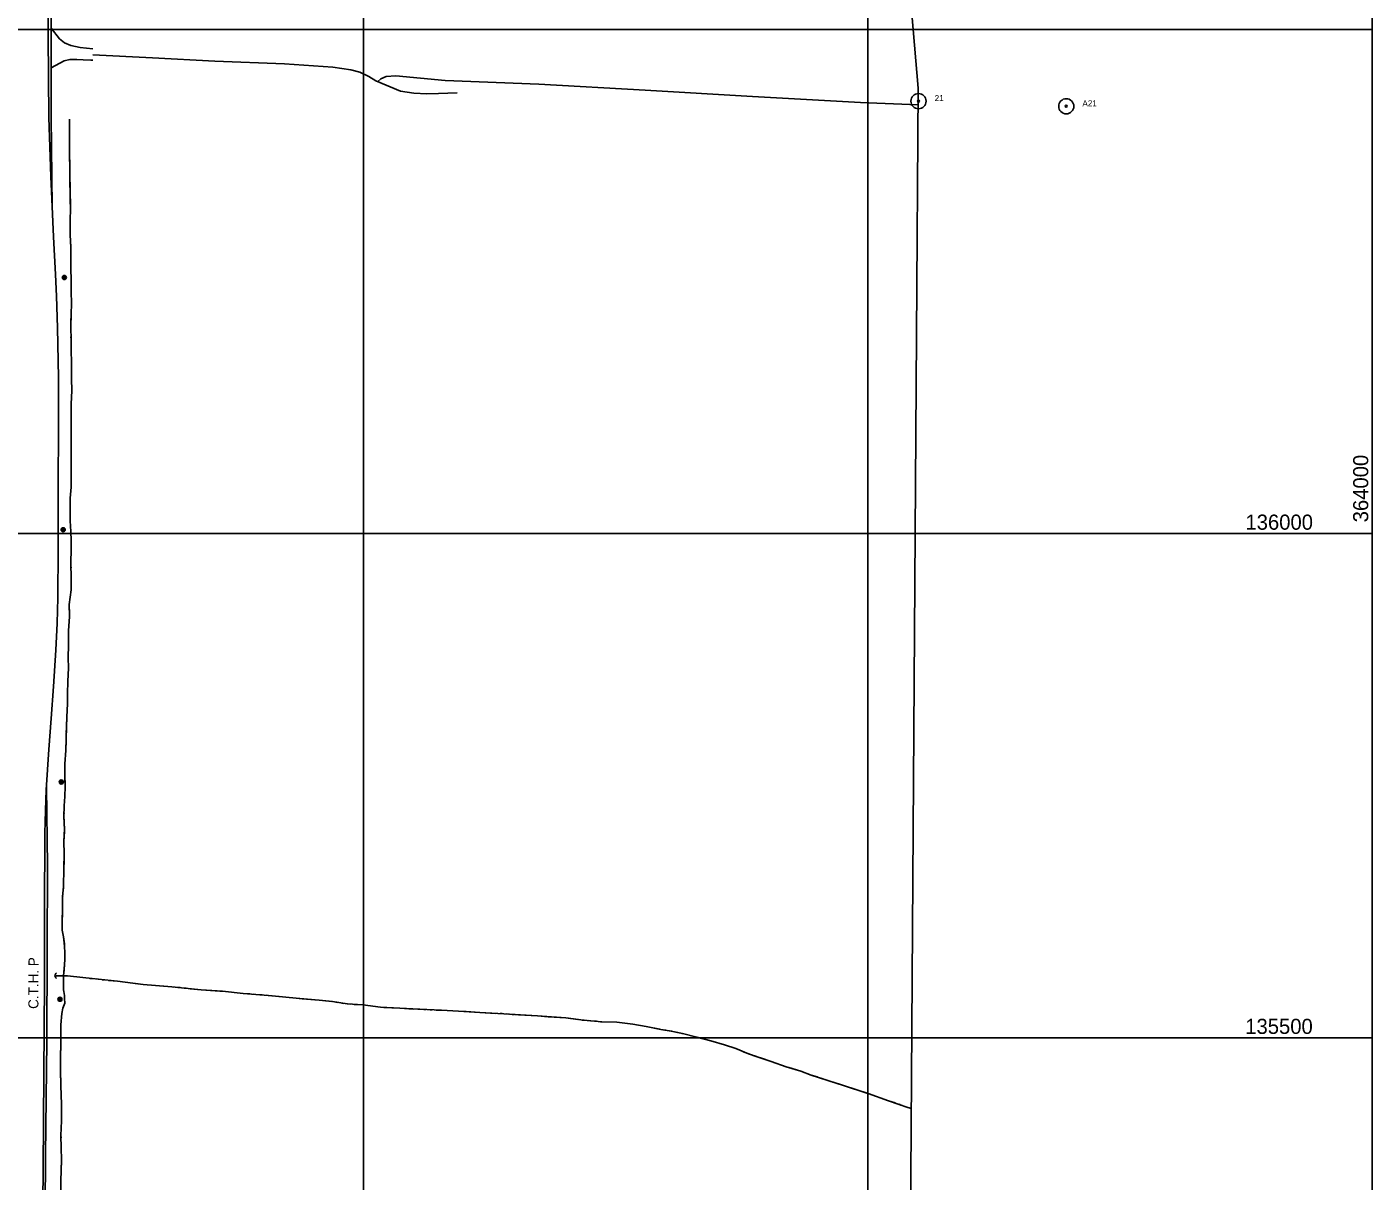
# Model space of a CAD drawing. Extents: x 353423 to 364002, y 127000 to 201942.
# Drawn here: x 362666 to 364000, y 135358 to 136502 of the extents above; entities that cross this region are included whole.
import ezdxf

# ---------------------------------------------------------------- set-up
doc = ezdxf.new("R2010")
doc.units = 0
for name, color, linetype in [('E_DTM_SlopeBottom', 7, 'Continuous'), ('E_DTM_SlopeTop', 7, 'Continuous'), ('E_LAND_BrushLine', 7, 'Continuous'), ('E_LAND_TreeLine', 7, 'Continuous'), ('E_MISCPROP', 7, 'Continuous'), ('E_RDWY_AsphConc', 7, 'Continuous'), ('E_RDWY_Gravel', 7, 'Continuous'), ('E_RW_IP', 7, 'Continuous'), ('E_STRUCT_WingWall', 7, 'Continuous')]:
    doc.layers.add(name, color=color, linetype=linetype)

msp = doc.modelspace()

# ---------------------------------------------------------------- linework, layer by layer
at = {"layer": 'E_DTM_SlopeBottom'}
msp.add_arc((362697.6, 135561.6), 3.39, 126.9639, 233.2035, dxfattribs=at)
at = {"layer": 'E_DTM_SlopeTop'}
for points in [[(362690.4, 136413.2), (362690.3, 136547.5), (362690.7, 136613.2), (362690.4, 136674.9), (362690.5, 136765.9), (362690.3, 136841.1), (362690, 136941.9), (362690.1, 137018.7), (362690.1, 137093.7), (362690.3, 137165.9), (362690.5, 137266.1), (362690.4, 137341.4), (362690.7, 137422.5), (362690.4, 137487.5)], [(362688, 136412.6), (362687.6, 136493.5), (362688.1, 136565.4)], [(362688, 136412.6), (362690.2, 136354.2), (362692.8, 136294.3), (362694.7, 136256.8), (362695.8, 136235.4), (362696.7, 136203.9), (362697.6, 136154.6), (362697.7, 136102.4), (362697.5, 136049.8), (362697.3, 135983.9), (362697, 135936.3), (362696.5, 135911), (362695.1, 135884.4), (362692.8, 135848.3), (362690.5, 135816.6), (362688.1, 135785.7), (362685.6, 135745.8), (362684.7, 135725.5), (362684.1, 135702.8), (362683.9, 135626), (362683.8, 135554.6), (362683.1, 135464), (362682.6, 135370.4), (362681.6, 135267.5)], [(362690.4, 136413.2), (362691.5, 136324.1)], [(362685.8, 135748.4), (362686.9, 135670.5), (362686.6, 135586.6), (362686.1, 135496.3), (362684.9, 135383.7), (362684.3, 135275.4), (362683.6, 135163.1), (362682, 135027.2), (362679.3, 134842), (362678.6, 134795.8)]]:
    msp.add_lwpolyline(points, dxfattribs=at)
at = {"layer": 'E_LAND_BrushLine'}
for centre, radius in [((362703.5, 136253.9), 2.02), ((362703.5, 136253.9), 1.52), ((362703.6, 136253.9), 1.01), ((362703.6, 136253.9), 0.502), ((362702.3, 136003.8), 2.02), ((362702.3, 136003.8), 1.52), ((362702.3, 136003.8), 1.01), ((362702.3, 136003.8), 0.502), ((362700.4, 135753.6), 2.02), ((362700.4, 135753.6), 1.52), ((362700.4, 135753.6), 1.01), ((362700.4, 135753.6), 0.502), ((362699.1, 135538.2), 2.02), ((362699.1, 135538.2), 1.52), ((362699.1, 135538.2), 1.01), ((362699.1, 135538.2), 0.502)]:
    msp.add_circle(centre, radius, dxfattribs=at)
at = {"layer": 'E_LAND_TreeLine'}
for p, q in [((363000, 136000), (363000, 139000)), ((363500, 136000), (363500, 139000)), ((364000, 136000), (364000, 139000)), ((360000, 136500), (364000, 136500)), ((360000, 136500), (364000, 136500)), ((363000, 134500), (363000, 136500)), ((363500, 134500), (363500, 136500)), ((364000, 134500), (364000, 136500)), ((360000, 136000), (364000, 136000)), ((360000, 136000), (364000, 136000)), ((360000, 135500), (364000, 135500))]:
    msp.add_line(p, q, dxfattribs=at)
at = {"layer": 'E_MISCPROP'}
for points in [[(362731.7, 136480.6), (362719.1, 136482.1), (362709.9, 136484.1), (362703.6, 136486.6), (362698.7, 136490.5), (362690.4, 136501.3)], [(362731.8, 136474.7), (362790.9, 136471.8), (362852.7, 136468.4), (362921.9, 136465.9), (362969.7, 136462.5), (362987.5, 136459.9), (362996.5, 136457.4), (363005.3, 136453.3), (363012.4, 136449.1)], [(362690.4, 136461.8), (362703.3, 136468.7), (362709, 136470), (362715.9, 136470.1), (362722.1, 136469.9), (362729.9, 136469.4), (362731.8, 136469.4)], [(363012.4, 136449.1), (363036.6, 136438.7), (363050.1, 136436.8), (363062.9, 136436.1), (363074.3, 136436.5), (363083.8, 136436.8), (363093, 136437)], [(363032, 136453.8), (363022.5, 136453.3), (363017.2, 136451.1), (363014.4, 136448.2)], [(363549.9, 136425), (363492.8, 136427.4), (363385.8, 136433.3), (363279.4, 136439.7), (363174, 136445.7), (363080.9, 136449.4), (363032, 136453.8)]]:
    msp.add_lwpolyline(points, dxfattribs=at)
at = {"layer": 'E_RDWY_AsphConc'}
for centre, radius in [((363550.3, 136428.8), 7.5), ((363550.3, 136428.8), 7.5), ((363696.8, 136423.7), 7.5), ((363696.8, 136423.7), 7.5), ((363550.3, 136428.8), 0.96), ((363550.3, 136428.8), 0.96), ((363696.8, 136423.7), 0.96), ((363696.8, 136423.7), 0.96)]:
    msp.add_circle(centre, radius, dxfattribs=at)
at = {"layer": 'E_RDWY_Gravel'}
for points in [[(363372.9, 138520.6), (363550, 136441.7)], [(363550, 136441.7), (363539.1, 134823)]]:
    msp.add_lwpolyline(points, dxfattribs=at)
at = {"layer": 'E_STRUCT_WingWall'}
msp.add_line((362710.6, 136227.3), (362710.2, 136241), dxfattribs=at)
for points in [[(362710.2, 136241), (362710.2, 136250.1), (362709.9, 136264.3), (362709.9, 136272.2), (362709.8, 136284.1), (362709.3, 136296.3), (362709.3, 136308.9), (362709.5, 136324.1), (362708.8, 136356.7), (362708.7, 136385.2), (362708.5, 136410.8)], [(362708.7, 136381.1), (362708.7, 136385.2), (362708.5, 136410.8)], [(362708.7, 136375), (362708.7, 136377)], [(362708.7, 136368.8), (362708.7, 136370.9)], [(362708.8, 136362.7), (362708.8, 136364.7)], [(362709.4, 136329), (362708.8, 136356.7), (362708.8, 136358.6)], [(362709.3, 136299.3), (362709.3, 136308.9), (362709.5, 136324.1), (362709.4, 136329)], [(362709.4, 136293.2), (362709.3, 136295.2)], [(362709.7, 136287), (362709.6, 136289.1)], [(362709.8, 136280.9), (362709.8, 136283)], [(362710.2, 136247.2), (362710.2, 136250.1), (362709.9, 136264.3), (362709.9, 136272.2), (362709.9, 136276.8)], [(362710.1, 136217.5), (362710.2, 136218.4), (362710.6, 136227.3), (362710.2, 136241), (362710.2, 136247.2)], [(362700, 135357.8), (362700.3, 135368.8), (362700.8, 135378.8), (362700.4, 135390.7), (362700.1, 135403.2), (362700.8, 135417.5), (362700.6, 135434.3), (362700, 135452.2), (362699.8, 135467.9), (362699.6, 135481.6), (362700.1, 135492.5), (362700, 135504.2), (362700, 135512.9), (362701, 135524.1), (362701.9, 135529.4), (362703.9, 135534.4), (362703.7, 135538.9), (362703.5, 135542), (362702.8, 135547.9), (362702.7, 135553.2), (362702.6, 135561.4), (362703.8, 135572.3), (362703.9, 135577.8), (362703.9, 135584.1), (362703.7, 135590.9), (362702.8, 135600), (362701.4, 135606.6), (362701.2, 135615.8), (362701.8, 135627.6), (362701.8, 135640), (362702.6, 135649.5), (362703, 135668.2), (362703.3, 135682.3), (362703, 135694.6), (362703.6, 135707.3), (362703.1, 135719.1), (362703.3, 135730), (362704, 135739.4), (362704.3, 135749), (362704, 135761.5), (362703.9, 135771.7), (362705, 135784.7), (362705.4, 135796.4), (362705.5, 135808), (362705.8, 135818.1), (362706.5, 135831.1), (362706.7, 135841.3), (362706.8, 135853.2), (362707.5, 135867), (362707.3, 135876.6), (362707.6, 135889.7), (362707.7, 135903.4), (362708.5, 135917.6), (362708.4, 135929.6), (362710.1, 135944.1), (362710.2, 135954.4), (362710, 135971.9), (362710.3, 135983.2), (362710.2, 135993.3), (362709.8, 136002), (362709.4, 136012.6), (362709.2, 136024.1), (362709.3, 136035.2), (362710.2, 136045.9), (362710.1, 136056.5), (362710.1, 136065.5), (362710.4, 136080.6), (362710.4, 136091.4), (362710.1, 136101.9), (362710.2, 136114.5), (362710.1, 136128.5), (362711, 136141.5), (362710.6, 136153.9), (362710.6, 136169.1), (362710.1, 136182.1), (362710.1, 136192.3), (362709.8, 136204.5), (362710.2, 136218.4), (362710.6, 136227.3)], [(362709.8, 136205.2), (362709.9, 136207.3)], [(362710, 136211.4), (362710, 136213.4)], [(362709.9, 136199.1), (362709.9, 136201.2)], [(362710.6, 136165.4), (362710.6, 136169.1), (362710.1, 136182.1), (362710.1, 136192.3), (362710, 136195)], [(362710.6, 136135.7), (362711, 136141.5), (362710.6, 136153.9), (362710.6, 136165.4)], [(362710.2, 136129.6), (362710.4, 136131.7)], [(362710.2, 136123.5), (362710.2, 136125.5)], [(362710.4, 136083.6), (362710.4, 136091.4), (362710.1, 136101.9), (362710.2, 136113.3)], [(362710.2, 136117.3), (362710.2, 136119.4)], [(362710.2, 136054), (362710.1, 136056.5), (362710.1, 136065.5), (362710.4, 136080.6), (362710.4, 136083.6)], [(362710.2, 136047.8), (362710.2, 136049.9)], [(362709.8, 136001.8), (362709.8, 136002), (362709.4, 136012.6), (362709.2, 136024.1), (362709.3, 136031.5)], [(362709.3, 136035.6), (362709.5, 136037.6)], [(362709.8, 136041.7), (362710, 136043.7)], [(362710, 135972.2), (362710.3, 135983.2), (362710.2, 135993.3), (362709.8, 136001.8)], [(362710.1, 135966.1), (362710, 135968.1)], [(362710.1, 135959.9), (362710.1, 135962)], [(362710.2, 135953.8), (362710.2, 135954.4), (362710.2, 135955.8)], [(362708.5, 135920.1), (362708.4, 135929.6), (362710.1, 135944.1), (362710.2, 135949.7)], [(362707.6, 135890.5), (362707.7, 135903.4), (362708.5, 135917.6), (362708.5, 135920.1)], [(362707.5, 135884.4), (362707.5, 135886.4)], [(362707.3, 135878.2), (362707.4, 135880.3)], [(362707.4, 135872.1), (362707.4, 135874.2)], [(362706.6, 135838.4), (362706.7, 135841.3), (362706.8, 135853.2), (362707.5, 135867), (362707.5, 135868)], [(362705.5, 135808.7), (362705.8, 135818.1), (362706.5, 135831.1), (362706.6, 135838.4)], [(362705.4, 135802.6), (362705.4, 135804.7)], [(362705.2, 135790.3), (362705.2, 135792.4)], [(362705.4, 135796.5), (362705.4, 135798.5)], [(362704.1, 135756.6), (362704, 135761.5), (362703.9, 135771.7), (362705, 135784.7), (362705.1, 135786.3)], [(362703.2, 135727), (362703.3, 135730), (362704, 135739.4), (362704.3, 135749), (362704.1, 135756.6)], [(362703.1, 135720.9), (362703.2, 135722.9)], [(362703.3, 135714.8), (362703.2, 135716.8)], [(362703.5, 135708.6), (362703.4, 135710.7)], [(362703.2, 135674.9), (362703.3, 135682.3), (362703, 135694.6), (362703.5, 135704.5)], [(362702.2, 135645.3), (362702.6, 135649.5), (362703, 135668.2), (362703.2, 135674.9)], [(362701.8, 135639.1), (362701.8, 135640), (362701.9, 135641.2)], [(362701.8, 135633), (362701.8, 135635.1)], [(362703.5, 135593.3), (362702.8, 135600), (362701.4, 135606.6), (362701.2, 135615.8), (362701.5, 135622.8)], [(362701.7, 135626.9), (362701.8, 135627.6), (362701.8, 135628.9)], [(362702.9, 135563.7), (362703.8, 135572.3), (362703.9, 135577.8), (362703.9, 135584.1), (362703.7, 135590.9), (362703.5, 135593.3)], [(362695.3, 135561.4), (362706.5, 135561.3), (362724.8, 135559.4)], [(362695.3, 135561.4), (362706.5, 135561.3), (362731.2, 135558.7), (362756.1, 135556), (362781.5, 135552.9), (362810.2, 135550.5), (362839, 135547.6), (362860.4, 135546.2), (362880.8, 135544), (362906, 135541.9), (362933.2, 135539.3), (362956.1, 135537.2), (362969.2, 135535.9), (362984, 135533.6), (362999.4, 135532.5), (363016.9, 135530.2), (363036.1, 135529.3), (363055.7, 135528.2), (363077.5, 135527.2), (363094.4, 135526.3), (363115.5, 135525.2), (363139.3, 135523.8), (363172.7, 135521.6), (363200.6, 135519.7), (363218.2, 135517.4), (363236.4, 135515.8), (363251.2, 135515.3), (363267, 135513.5), (363280.2, 135511.1), (363295, 135508.3), (363305.1, 135506.6), (363316.3, 135504.1), (363330.4, 135500.5), (363344.3, 135496.9), (363358.1, 135493.1), (363369.1, 135489.3), (363381.6, 135484.1), (363390.4, 135481.2), (363404.1, 135476.6), (363419, 135471.3), (363433.6, 135466.8), (363444, 135463), (363476.8, 135452.3), (363500.3, 135444.6), (363520.7, 135437.6), (363539.7, 135430.9), (363543.2, 135429.7)], [(362702.6, 135557.6), (362702.6, 135559.7)], [(362702.7, 135551.5), (362702.7, 135553.2), (362702.7, 135553.5)], [(362728.8, 135558.9), (362730.9, 135558.7)], [(362734.9, 135558.3), (362736.9, 135558.1)], [(362741, 135557.6), (362743, 135557.4)], [(362747.1, 135556.9), (362756.1, 135556), (362776.5, 135553.5)], [(362776.5, 135553.5), (362781.5, 135552.9), (362806, 135550.9)], [(362810, 135550.5), (362810.2, 135550.5), (362812.1, 135550.3)], [(362700, 135512.2), (362700, 135512.9), (362701, 135524.1), (362701.9, 135529.4), (362703.9, 135534.4), (362703.7, 135538.9), (362703.5, 135541.3)], [(362703.1, 135545.4), (362702.8, 135547.4)], [(362816.1, 135549.9), (362818.2, 135549.7)], [(362822.2, 135549.3), (362824.2, 135549.1)], [(362828.3, 135548.6), (362839, 135547.6), (362857.8, 135546.3)], [(362857.8, 135546.3), (362860.4, 135546.2), (362880.8, 135544), (362887.3, 135543.5)], [(362891.3, 135543.1), (362893.4, 135542.9)], [(362897.4, 135542.6), (362899.5, 135542.4)], [(362903.5, 135542.1), (362905.6, 135541.9)], [(362909.6, 135541.5), (362933.2, 135539.3), (362939.1, 135538.7)], [(362939.1, 135538.7), (362956.1, 135537.2), (362968.6, 135536)], [(362972.6, 135535.4), (362974.6, 135535.1)], [(362978.7, 135534.4), (362980.7, 135534.1)], [(362984.7, 135533.6), (362986.7, 135533.4)], [(362990.8, 135533.1), (362999.4, 135532.5), (363016.9, 135530.2), (363020.2, 135530)], [(363020.2, 135530), (363036.1, 135529.3), (363049.8, 135528.5)], [(363053.9, 135528.3), (363055.7, 135528.2), (363055.9, 135528.2)], [(363060, 135528), (363062, 135527.9)], [(363066.1, 135527.7), (363068.1, 135527.6)], [(363072.2, 135527.5), (363077.5, 135527.2), (363094.4, 135526.3), (363101.8, 135525.9)], [(363101.8, 135525.9), (363115.5, 135525.2), (363131.3, 135524.2)], [(363135.4, 135524), (363137.4, 135523.9)], [(362699.7, 135482.6), (362700.1, 135492.5), (362700, 135504.2), (362700, 135512.2)], [(363141.5, 135523.6), (363143.6, 135523.5)], [(363147.6, 135523.2), (363149.7, 135523.1)], [(363153.7, 135522.8), (363172.7, 135521.6), (363183.3, 135520.9)], [(363183.3, 135520.9), (363200.6, 135519.7), (363212.7, 135518.1)], [(363216.8, 135517.6), (363218.2, 135517.4), (363218.8, 135517.3)], [(363222.9, 135517), (363224.9, 135516.8)], [(363229, 135516.5), (363231, 135516.3)], [(363235.1, 135515.9), (363236.4, 135515.8), (363251.2, 135515.3), (363264.6, 135513.7)], [(363264.6, 135513.7), (363267, 135513.5), (363280.2, 135511.1), (363293.7, 135508.6)], [(363297.7, 135507.9), (363299.7, 135507.5)], [(363303.8, 135506.9), (363305.1, 135506.6), (363305.8, 135506.5)], [(363309.7, 135505.6), (363311.7, 135505.1)], [(363315.7, 135504.2), (363316.3, 135504.1), (363330.4, 135500.5), (363344.3, 135496.9), (363344.4, 135496.9)], [(363344.4, 135496.9), (363358.1, 135493.1), (363369.1, 135489.3), (363372.6, 135487.9)], [(363376.3, 135486.3), (363378.2, 135485.5)], [(363382, 135484), (363383.9, 135483.3)], [(362699.7, 135476.4), (362699.7, 135478.5)], [(362699.7, 135470.3), (362699.7, 135472.3)], [(363387.8, 135482), (363389.7, 135481.4)], [(363393.6, 135480.1), (363404.1, 135476.6), (363419, 135471.3), (363421.6, 135470.5)], [(363421.6, 135470.5), (363433.6, 135466.8), (363444, 135463), (363449.7, 135461.1)], [(362699.8, 135464.2), (362699.8, 135466.2)], [(362700.6, 135430.4), (362700.6, 135434.3), (362700, 135452.2), (362699.9, 135460.1)], [(363453.5, 135459.9), (363455.5, 135459.2)], [(363459.4, 135458), (363461.3, 135457.3)], [(363465.2, 135456.1), (363467.1, 135455.5)], [(363471, 135454.2), (363476.8, 135452.3), (363499.1, 135444.9)], [(363499.1, 135444.9), (363500.3, 135444.6), (363520.7, 135437.6), (363527.1, 135435.3)], [(363531, 135434), (363532.9, 135433.3)], [(363536.7, 135431.9), (363538.7, 135431.2)], [(362700.2, 135400.8), (362700.1, 135403.2), (362700.8, 135417.5), (362700.6, 135430.4)], [(363542.5, 135429.9), (363543.2, 135429.7)], [(362700.3, 135394.7), (362700.3, 135396.7)], [(362700.5, 135388.5), (362700.4, 135390.6)], [(362699.9, 135348.7), (362700, 135357.8), (362700.3, 135368.8), (362700.7, 135378.3)], [(362700.7, 135382.4), (362700.6, 135384.4)]]:
    msp.add_lwpolyline(points, dxfattribs=at)

# ---------------------------------------------------------------- texts
at = {"layer": 'E_LAND_TreeLine'}
msp.add_text('  364000  ', height=15, rotation=90, dxfattribs=at).set_placement((363996.2, 136000))
msp.add_text('  364000  ', height=15, rotation=90, dxfattribs=at).set_placement((363996.2, 136000))
for s, p in [('  136000  ', (363863.3, 136003.8)), ('  136000  ', (363863.3, 136003.8)), ('  135500  ', (363863.1, 135503.8))]:
    msp.add_text(s, height=15, dxfattribs=at).set_placement(p)
at = {"layer": 'E_RDWY_AsphConc'}
for s, p in [('21', (363566.3, 136428.8)), ('21', (363566.3, 136428.8)), ('A21', (363712.8, 136423.7)), ('A21', (363712.8, 136423.7))]:
    msp.add_text(s, height=6, dxfattribs=at).set_placement(p)
at = {"layer": 'E_RW_IP'}
msp.add_text('C.T.H. P', height=10, rotation=89.8933, dxfattribs=at).set_placement((362677.8, 135528.6))

doc.saveas('drawing.dxf')
